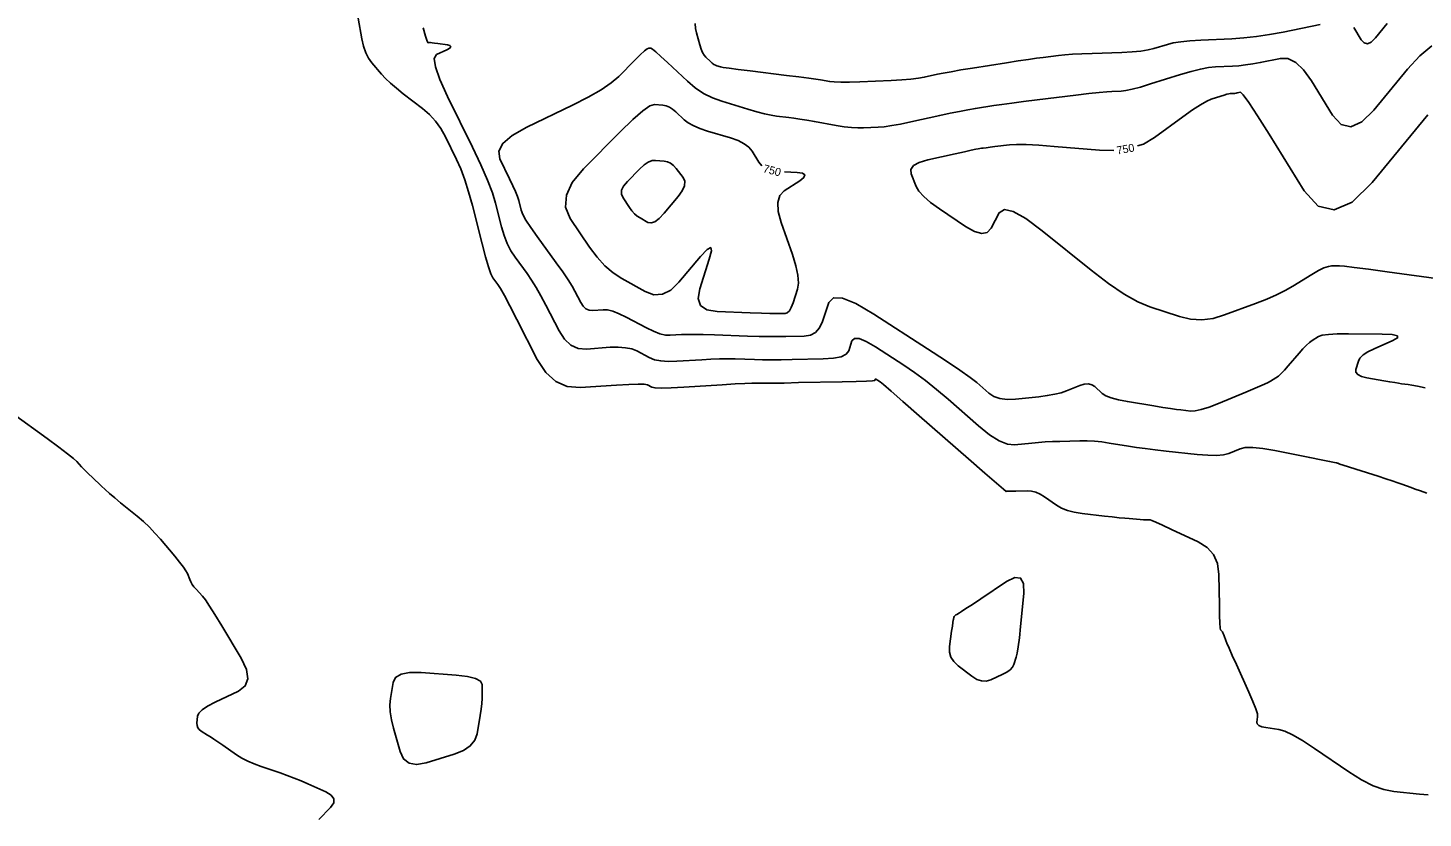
# Model space of a CAD drawing. Extents: x 2082232 to 2083549, y 592624 to 593832.
# Drawn here: x 2082625.4 to 2082747.4, y 592875.8 to 592944.9 of the extents above; entities that cross this region are included whole.
import ezdxf

# ---------------------------------------------------------------- set-up
doc = ezdxf.new("R2010")
doc.units = 0
doc.layers.add('DT_X_Contour_Major', color=7, linetype='Continuous')
doc.layers.add('DT_X_Contour_Minor', color=7, linetype='Continuous')

msp = doc.modelspace()

# ---------------------------------------------------------------- linework, layer by layer
at = {"layer": 'DT_X_Contour_Major'}
for points in [[(2082747.83, 592937.28), (2082742.95, 592931.36), (2082741.21, 592929.65), (2082739.63, 592928.96), (2082738.23, 592929.29), (2082737, 592930.63), (2082733.94, 592935.58), (2082732.92, 592937.2), (2082732.16, 592938.35), (2082731.67, 592939.03), (2082731.43, 592939.25), (2082731.15, 592939.19), (2082731.05, 592939.17), (2082730.95, 592939.15), (2082730.86, 592939.14), (2082730.77, 592939.14), (2082730.54, 592939.13), (2082730.42, 592939.11), (2082730.25, 592939.07), (2082730.01, 592939.01), (2082729.73, 592938.92), (2082728.88, 592938.65), (2082728.48, 592938.48), (2082727.94, 592938.16), (2082727.24, 592937.7), (2082726.39, 592937.1), (2082723.93, 592935.3), (2082722.94, 592934.72), (2082722.43, 592934.55)], [(2082689.56, 592932.82), (2082689.3, 592933.13), (2082688.72, 592934.09), (2082688.44, 592934.44), (2082688.03, 592934.75), (2082687.48, 592935.02), (2082686.81, 592935.26), (2082684.82, 592935.86), (2082684.14, 592936.09), (2082683.57, 592936.33), (2082683.12, 592936.58), (2082682.78, 592936.84), (2082682.04, 592937.54), (2082681.76, 592937.77), (2082681.48, 592937.95), (2082681.2, 592938.06), (2082680.91, 592938.12), (2082680.16, 592938.19), (2082679.77, 592938.06), (2082679.14, 592937.62), (2082678.27, 592936.86), (2082677.18, 592935.8), (2082673.95, 592932.54), (2082672.97, 592931.36), (2082672.46, 592930.24), (2082672.4, 592929.19), (2082672.8, 592928.22), (2082674.5, 592925.71), (2082675.15, 592924.83), (2082675.84, 592924.08), (2082676.56, 592923.46), (2082677.31, 592922.96), (2082679.36, 592921.81)], [(2082720.37, 592934.17), (2082719.11, 592934.19), (2082715.15, 592934.52), (2082713.79, 592934.62), (2082712.68, 592934.67), (2082711.83, 592934.68), (2082711.23, 592934.65), (2082709.96, 592934.5), (2082709.53, 592934.44), (2082709.19, 592934.4), (2082708.94, 592934.37), (2082708.79, 592934.35), (2082708.5, 592934.3), (2082708.29, 592934.26), (2082707.88, 592934.18), (2082707.28, 592934.04), (2082706.48, 592933.87), (2082704.09, 592933.34), (2082703.32, 592933.11), (2082702.82, 592932.83), (2082702.59, 592932.5), (2082702.62, 592932.12), (2082703.06, 592931.02), (2082703.31, 592930.59), (2082703.73, 592930.12), (2082704.33, 592929.6), (2082705.1, 592929.05), (2082707.38, 592927.5), (2082708.17, 592927.06), (2082708.8, 592926.89), (2082709.29, 592926.99), (2082709.63, 592927.36), (2082710.34, 592928.71), (2082710.78, 592928.99), (2082711.55, 592928.82), (2082712.65, 592928.21), (2082714.09, 592927.14), (2082718.37, 592923.7), (2082719.9, 592922.53), (2082721.26, 592921.6), (2082722.47, 592920.92), (2082723.52, 592920.48), (2082726.09, 592919.64), (2082727.06, 592919.41), (2082728.05, 592919.35), (2082729.04, 592919.47), (2082730.05, 592919.77), (2082732.76, 592920.78), (2082733.73, 592921.16), (2082734.59, 592921.54), (2082735.36, 592921.92), (2082736.03, 592922.3), (2082737.68, 592923.31), (2082738.25, 592923.65), (2082738.74, 592923.88), (2082739.13, 592924.02), (2082739.42, 592924.07), (2082740.1, 592924.06), (2082740.55, 592924.03), (2082741.39, 592923.93), (2082742.64, 592923.77), (2082744.28, 592923.55), (2082749.19, 592922.87)], [(2082679.36, 592921.81), (2082680.12, 592921.54), (2082680.87, 592921.59), (2082681.6, 592921.95), (2082682.31, 592922.64), (2082684.19, 592924.88), (2082684.77, 592925.5), (2082685.09, 592925.67), (2082685.16, 592925.38), (2082684.97, 592924.64), (2082684.13, 592922.07), (2082683.99, 592921.22), (2082684.2, 592920.6), (2082684.75, 592920.22), (2082685.66, 592920.07), (2082688.55, 592919.97), (2082689.52, 592919.94), (2082690.27, 592919.91), (2082690.79, 592919.9), (2082691.1, 592919.9), (2082691.61, 592919.91), (2082691.79, 592919.97), (2082691.97, 592920.14), (2082692.13, 592920.43), (2082692.29, 592920.83), (2082692.68, 592922.03), (2082692.76, 592922.56), (2082692.72, 592923.24), (2082692.54, 592924.07), (2082692.24, 592925.05), (2082691.26, 592927.86), (2082691, 592928.82), (2082690.96, 592929.61), (2082691.13, 592930.21), (2082691.53, 592930.63), (2082692.88, 592931.5), (2082693.25, 592931.8), (2082693.33, 592932.02), (2082693.13, 592932.16), (2082692.65, 592932.24), (2082691.55, 592932.3)]]:
    msp.add_lwpolyline(points, dxfattribs=at)
at = {"layer": 'DT_X_Contour_Minor'}
for points in [[(2082654.25, 592945.72), (2082654.57, 592943.92), (2082654.72, 592943.28), (2082654.91, 592942.71), (2082655.15, 592942.23), (2082655.44, 592941.82), (2082656.29, 592940.84), (2082656.64, 592940.45), (2082657.08, 592940.04), (2082657.59, 592939.6), (2082658.19, 592939.12), (2082659.88, 592937.83), (2082660.48, 592937.31), (2082661.02, 592936.72), (2082661.48, 592936.07), (2082661.89, 592935.36), (2082662.86, 592933.36), (2082663.23, 592932.54), (2082663.57, 592931.6), (2082663.91, 592930.54), (2082664.24, 592929.34), (2082665.09, 592925.98), (2082665.39, 592924.85), (2082665.64, 592923.98), (2082665.86, 592923.38), (2082666.04, 592923.03), (2082666.47, 592922.44), (2082666.69, 592922.09), (2082667.04, 592921.46), (2082667.52, 592920.56), (2082668.13, 592919.38), (2082669.92, 592915.88), (2082670.66, 592914.74), (2082671.53, 592913.95), (2082672.53, 592913.51), (2082673.66, 592913.42), (2082676.86, 592913.64), (2082677.93, 592913.7), (2082678.74, 592913.73), (2082679.28, 592913.71), (2082679.55, 592913.65), (2082679.95, 592913.45), (2082680.23, 592913.39), (2082680.79, 592913.37), (2082681.63, 592913.39), (2082682.75, 592913.45), (2082686.1, 592913.67), (2082687.22, 592913.74), (2082688.08, 592913.79), (2082688.68, 592913.82), (2082689.01, 592913.82), (2082689.54, 592913.8), (2082689.89, 592913.8), (2082690.55, 592913.81), (2082691.51, 592913.82), (2082692.78, 592913.85), (2082696.58, 592913.92), (2082697.82, 592913.95), (2082698.71, 592913.98), (2082699.25, 592914.01), (2082699.44, 592914.05), (2082699.47, 592914.13), (2082699.49, 592914.16), (2082699.53, 592914.15), (2082699.59, 592914.13), (2082699.67, 592914.08), (2082699.92, 592913.92), (2082700.2, 592913.69), (2082700.87, 592913.12), (2082701.91, 592912.21), (2082703.34, 592910.96), (2082707.65, 592907.18), (2082709.07, 592905.93), (2082710.09, 592905.05), (2082710.71, 592904.52), (2082710.94, 592904.34), (2082711, 592904.35), (2082711.07, 592904.35), (2082711.22, 592904.36), (2082711.46, 592904.36), (2082711.79, 592904.37), (2082712.78, 592904.39), (2082713.15, 592904.36), (2082713.53, 592904.26), (2082713.92, 592904.1), (2082714.3, 592903.86), (2082715.35, 592903.13), (2082715.78, 592902.88), (2082716.3, 592902.68), (2082716.9, 592902.52), (2082717.59, 592902.41), (2082719.54, 592902.18), (2082720.22, 592902.1), (2082720.81, 592902.04), (2082721.31, 592901.99), (2082721.71, 592901.96), (2082722.65, 592901.89), (2082722.96, 592901.86), (2082723.2, 592901.85), (2082723.35, 592901.84), (2082723.43, 592901.84), (2082723.54, 592901.84), (2082723.68, 592901.79), (2082724.04, 592901.64), (2082724.61, 592901.38), (2082725.39, 592901.02), (2082727.75, 592899.93), (2082728.53, 592899.44), (2082729.09, 592898.81), (2082729.43, 592898.02), (2082729.55, 592897.08), (2082729.59, 592894.37), (2082729.61, 592893.47), (2082729.63, 592892.82), (2082729.66, 592892.41), (2082729.7, 592892.24), (2082729.81, 592892.11), (2082729.86, 592892.05), (2082729.9, 592891.96), (2082729.95, 592891.85), (2082730, 592891.71), (2082730.15, 592891.31), (2082730.25, 592891.06), (2082730.44, 592890.63), (2082730.71, 592890), (2082731.08, 592889.19), (2082732.18, 592886.77), (2082732.53, 592885.95), (2082732.78, 592885.32), (2082732.92, 592884.87), (2082732.94, 592884.61), (2082732.87, 592884.15), (2082732.9, 592884), (2082733.04, 592883.87), (2082733.3, 592883.76), (2082733.67, 592883.69), (2082734.79, 592883.52), (2082735.31, 592883.37), (2082735.99, 592883.04), (2082736.86, 592882.54), (2082737.9, 592881.85), (2082740.92, 592879.8), (2082742.02, 592879.11), (2082743.04, 592878.6), (2082743.99, 592878.26), (2082744.86, 592878.09), (2082747.09, 592877.87), (2082747.86, 592877.79)], [(2082659.94, 592944.89), (2082660.14, 592944.15), (2082660.29, 592943.72), (2082660.37, 592943.58), (2082660.49, 592943.59), (2082660.57, 592943.59), (2082660.72, 592943.58), (2082660.93, 592943.55), (2082661.21, 592943.51), (2082662.05, 592943.39), (2082662.28, 592943.33), (2082662.35, 592943.24), (2082662.26, 592943.12), (2082662, 592942.97), (2082661.11, 592942.54), (2082660.91, 592942.19), (2082661.01, 592941.46), (2082661.39, 592940.36), (2082662.06, 592938.89), (2082664.24, 592934.45), (2082664.97, 592932.9), (2082665.56, 592931.56), (2082665.99, 592930.45), (2082666.26, 592929.56), (2082666.79, 592927.47), (2082667.02, 592926.71), (2082667.29, 592926.02), (2082667.61, 592925.39), (2082667.98, 592924.82), (2082669.02, 592923.39), (2082669.42, 592922.81), (2082669.83, 592922.16), (2082670.24, 592921.43), (2082670.67, 592920.62), (2082671.82, 592918.37), (2082672.29, 592917.64), (2082672.85, 592917.13), (2082673.5, 592916.85), (2082674.22, 592916.79), (2082676.28, 592916.94), (2082677, 592916.96), (2082677.63, 592916.91), (2082678.18, 592916.8), (2082678.63, 592916.62), (2082679.71, 592916.05), (2082680.16, 592915.86), (2082680.72, 592915.75), (2082681.38, 592915.7), (2082682.14, 592915.72), (2082684.31, 592915.86), (2082685.1, 592915.91), (2082685.85, 592915.93), (2082686.56, 592915.94), (2082687.22, 592915.93), (2082688.92, 592915.87), (2082689.61, 592915.85), (2082690.38, 592915.85), (2082691.26, 592915.85), (2082692.22, 592915.87), (2082694.92, 592915.92), (2082695.82, 592915.98), (2082696.49, 592916.12), (2082696.94, 592916.33), (2082697.16, 592916.62), (2082697.45, 592917.5), (2082697.66, 592917.71), (2082698.07, 592917.7), (2082698.69, 592917.45), (2082699.51, 592916.97), (2082701.98, 592915.37), (2082702.92, 592914.74), (2082703.88, 592914.04), (2082704.85, 592913.26), (2082705.85, 592912.41), (2082708.53, 592910.06), (2082709.48, 592909.29), (2082710.33, 592908.76), (2082711.06, 592908.47), (2082711.67, 592908.41), (2082713.18, 592908.57), (2082713.76, 592908.62), (2082714.35, 592908.66), (2082714.98, 592908.7), (2082715.62, 592908.71), (2082717.37, 592908.75), (2082718.03, 592908.75), (2082718.68, 592908.72), (2082719.32, 592908.66), (2082719.96, 592908.57), (2082721.65, 592908.3), (2082722.33, 592908.19), (2082723.11, 592908.09), (2082723.98, 592907.98), (2082724.95, 592907.87), (2082727.64, 592907.58), (2082728.58, 592907.5), (2082729.35, 592907.49), (2082729.96, 592907.54), (2082730.41, 592907.66), (2082731.4, 592908.07), (2082731.86, 592908.18), (2082732.53, 592908.19), (2082733.38, 592908.1), (2082734.43, 592907.92), (2082737.5, 592907.3), (2082738.51, 592907.1), (2082739.23, 592906.96), (2082739.82, 592906.84), (2082739.86, 592906.83), (2082739.87, 592906.83), (2082739.89, 592906.82), (2082739.91, 592906.81), (2082739.94, 592906.8), (2082740.01, 592906.77), (2082740.13, 592906.73), (2082740.42, 592906.63), (2082740.88, 592906.48), (2082741.53, 592906.28), (2082743.47, 592905.66), (2082744.15, 592905.44), (2082744.72, 592905.26), (2082745.19, 592905.1), (2082745.54, 592904.97), (2082746.36, 592904.67), (2082746.71, 592904.54), (2082747.18, 592904.39), (2082747.74, 592904.19)], [(2082738.42, 592945.18), (2082735.17, 592944.51), (2082733.97, 592944.29), (2082732.83, 592944.12), (2082731.73, 592944), (2082730.68, 592943.93), (2082727.96, 592943.81), (2082727.01, 592943.75), (2082726.21, 592943.67), (2082725.55, 592943.57), (2082725.04, 592943.44), (2082723.87, 592943.08), (2082723.36, 592942.95), (2082722.72, 592942.85), (2082721.95, 592942.78), (2082721.05, 592942.73), (2082718.46, 592942.65), (2082717.55, 592942.61), (2082716.75, 592942.57), (2082716.08, 592942.52), (2082715.52, 592942.46), (2082714.18, 592942.3), (2082713.6, 592942.22), (2082712.88, 592942.12), (2082711.99, 592941.99), (2082710.96, 592941.83), (2082708, 592941.36), (2082706.97, 592941.2), (2082706.12, 592941.05), (2082705.43, 592940.93), (2082704.92, 592940.82), (2082703.77, 592940.57), (2082703.26, 592940.48), (2082702.61, 592940.4), (2082701.81, 592940.34), (2082700.87, 592940.29), (2082698.15, 592940.17), (2082697.22, 592940.14), (2082696.47, 592940.13), (2082695.9, 592940.15), (2082695.51, 592940.19), (2082694.71, 592940.33), (2082694.3, 592940.39), (2082693.67, 592940.48), (2082692.81, 592940.59), (2082691.73, 592940.72), (2082688.55, 592941.11), (2082687.49, 592941.24), (2082686.71, 592941.35), (2082686.19, 592941.42), (2082685.94, 592941.47), (2082685.62, 592941.56), (2082685.5, 592941.61), (2082685.37, 592941.69), (2082685.23, 592941.79), (2082685.08, 592941.93), (2082684.67, 592942.32), (2082684.52, 592942.5), (2082684.38, 592942.73), (2082684.26, 592943.03), (2082684.14, 592943.39), (2082683.86, 592944.44), (2082683.77, 592944.84), (2082683.72, 592945.27)], [(2082744.28, 592945.26), (2082743.25, 592944.01), (2082742.88, 592943.64), (2082742.55, 592943.5), (2082742.25, 592943.57), (2082741.99, 592943.85), (2082741.34, 592944.9)], [(2082748.18, 592943.3), (2082747.14, 592942.45), (2082746.06, 592941.27), (2082743.1, 592937.68), (2082742.04, 592936.65), (2082741.09, 592936.23), (2082740.24, 592936.43), (2082739.49, 592937.24), (2082737.64, 592940.24), (2082736.95, 592941.2), (2082736.27, 592941.85), (2082735.59, 592942.19), (2082734.93, 592942.21), (2082733.16, 592941.85), (2082732.51, 592941.73), (2082731.89, 592941.64), (2082731.3, 592941.57), (2082730.73, 592941.53), (2082729.25, 592941.47), (2082728.64, 592941.41), (2082727.93, 592941.28), (2082727.11, 592941.08), (2082726.18, 592940.81), (2082723.58, 592939.98), (2082722.68, 592939.71), (2082721.96, 592939.52), (2082721.4, 592939.4), (2082721, 592939.35), (2082720.18, 592939.32), (2082719.75, 592939.29), (2082719.08, 592939.23), (2082718.18, 592939.13), (2082717.02, 592938.99), (2082713.64, 592938.59), (2082712.45, 592938.44), (2082711.42, 592938.31), (2082710.57, 592938.19), (2082709.87, 592938.09), (2082708.25, 592937.83), (2082707.59, 592937.72), (2082706.86, 592937.58), (2082706.03, 592937.41), (2082705.13, 592937.22), (2082702.59, 592936.65), (2082701.7, 592936.47), (2082700.93, 592936.33), (2082700.28, 592936.24), (2082699.74, 592936.19), (2082698.47, 592936.14), (2082697.97, 592936.13), (2082697.4, 592936.17), (2082696.77, 592936.24), (2082696.08, 592936.35), (2082694.17, 592936.68), (2082693.49, 592936.8), (2082692.89, 592936.89), (2082692.37, 592936.97), (2082691.92, 592937.03), (2082690.84, 592937.16), (2082690.38, 592937.24), (2082689.81, 592937.37), (2082689.13, 592937.54), (2082688.33, 592937.77), (2082686.06, 592938.46), (2082685.24, 592938.76), (2082684.46, 592939.15), (2082683.74, 592939.64), (2082683.06, 592940.21), (2082681.32, 592941.85), (2082680.74, 592942.39), (2082680.3, 592942.78), (2082680.01, 592943.02), (2082679.86, 592943.1), (2082679.67, 592943.12), (2082679.54, 592943.06), (2082679.29, 592942.86), (2082678.93, 592942.53), (2082678.46, 592942.06), (2082677.04, 592940.64), (2082676.39, 592940.08), (2082675.5, 592939.47), (2082674.37, 592938.82), (2082672.99, 592938.12), (2082669, 592936.19), (2082667.73, 592935.47), (2082666.91, 592934.77), (2082666.55, 592934.09), (2082666.64, 592933.43), (2082667.5, 592931.69), (2082667.79, 592931.08), (2082668.01, 592930.56), (2082668.18, 592930.12), (2082668.29, 592929.77), (2082668.5, 592928.95), (2082668.65, 592928.57), (2082668.93, 592928.06), (2082669.35, 592927.41), (2082669.91, 592926.62), (2082671.58, 592924.33), (2082672.15, 592923.53), (2082672.61, 592922.85), (2082672.96, 592922.3), (2082673.21, 592921.86), (2082673.72, 592920.87), (2082673.93, 592920.55), (2082674.18, 592920.32), (2082674.46, 592920.2), (2082674.78, 592920.17), (2082675.69, 592920.23), (2082676.07, 592920.21), (2082676.53, 592920.09), (2082677.07, 592919.88), (2082677.7, 592919.58), (2082679.46, 592918.65), (2082680.09, 592918.34), (2082680.64, 592918.13), (2082681.13, 592918.01), (2082681.53, 592917.99), (2082682.53, 592918.06), (2082682.99, 592918.07), (2082683.62, 592918.07), (2082684.44, 592918.06), (2082685.43, 592918.03), (2082688.3, 592917.93), (2082689.32, 592917.9), (2082690.22, 592917.88), (2082691, 592917.88), (2082691.66, 592917.88), (2082693.26, 592917.92), (2082693.82, 592918), (2082694.27, 592918.25), (2082694.62, 592918.64), (2082694.88, 592919.19), (2082695.42, 592920.86), (2082695.82, 592921.27), (2082696.61, 592921.24), (2082697.79, 592920.76), (2082699.35, 592919.85), (2082704.05, 592916.82), (2082705.64, 592915.79), (2082706.89, 592914.95), (2082707.8, 592914.31), (2082708.36, 592913.86), (2082709.42, 592912.94), (2082709.86, 592912.64), (2082710.39, 592912.46), (2082711.03, 592912.38), (2082711.75, 592912.41), (2082713.81, 592912.62), (2082714.54, 592912.72), (2082715.19, 592912.83), (2082715.75, 592912.97), (2082716.22, 592913.14), (2082717.37, 592913.6), (2082717.77, 592913.72), (2082718.13, 592913.75), (2082718.44, 592913.67), (2082718.7, 592913.5), (2082719.34, 592912.91), (2082719.66, 592912.7), (2082720.13, 592912.51), (2082720.76, 592912.34), (2082721.55, 592912.19), (2082723.85, 592911.81), (2082724.65, 592911.68), (2082725.31, 592911.58), (2082725.83, 592911.51), (2082726.22, 592911.46), (2082727.08, 592911.37), (2082727.47, 592911.38), (2082728.01, 592911.5), (2082728.69, 592911.72), (2082729.51, 592912.04), (2082731.9, 592913.02), (2082732.71, 592913.36), (2082733.34, 592913.63), (2082733.79, 592913.84), (2082734.06, 592913.98), (2082734.54, 592914.27), (2082734.75, 592914.42), (2082734.99, 592914.64), (2082735.28, 592914.95), (2082735.62, 592915.32), (2082736.56, 592916.44), (2082736.9, 592916.82), (2082737.2, 592917.13), (2082737.47, 592917.37), (2082737.7, 592917.53), (2082738.26, 592917.88), (2082738.59, 592917.99), (2082739.13, 592918.07), (2082739.9, 592918.11), (2082740.89, 592918.12), (2082743.82, 592918.09), (2082744.7, 592918.05), (2082745.16, 592917.94), (2082745.18, 592917.77), (2082744.78, 592917.53), (2082743.14, 592916.81), (2082742.59, 592916.54), (2082742.17, 592916.27), (2082741.89, 592916), (2082741.75, 592915.73), (2082741.54, 592915.01), (2082741.54, 592914.76), (2082741.7, 592914.56), (2082742.02, 592914.39), (2082742.5, 592914.27), (2082743.98, 592914.01), (2082744.5, 592913.92), (2082744.93, 592913.85), (2082745.27, 592913.8), (2082745.53, 592913.76), (2082746.11, 592913.69), (2082746.42, 592913.64), (2082746.92, 592913.54), (2082747.6, 592913.4)], [(2082682.07, 592932.58), (2082681.83, 592932.84), (2082681.58, 592933.04), (2082681.31, 592933.16), (2082681.03, 592933.22), (2082680.26, 592933.29), (2082679.96, 592933.27), (2082679.62, 592933.13), (2082679.26, 592932.89), (2082678.87, 592932.53), (2082677.8, 592931.45), (2082677.47, 592931.05), (2082677.3, 592930.68), (2082677.28, 592930.33), (2082677.42, 592930.01), (2082677.98, 592929.17), (2082678.2, 592928.88), (2082678.43, 592928.63), (2082678.67, 592928.42), (2082678.92, 592928.26), (2082679.6, 592927.87), (2082679.88, 592927.82), (2082680.21, 592927.93), (2082680.59, 592928.22), (2082681.02, 592928.67), (2082682.23, 592930.12), (2082682.6, 592930.63), (2082682.8, 592931.08), (2082682.82, 592931.47), (2082682.68, 592931.79), (2082682.07, 592932.58)], [(2082623.98, 592911.19), (2082627.03, 592908.97), (2082628.05, 592908.22), (2082628.82, 592907.63), (2082629.35, 592907.21), (2082629.63, 592906.95), (2082630.05, 592906.49), (2082630.23, 592906.3), (2082630.44, 592906.09), (2082630.69, 592905.84), (2082630.97, 592905.57), (2082631.78, 592904.81), (2082632.11, 592904.51), (2082632.5, 592904.16), (2082632.96, 592903.78), (2082633.47, 592903.35), (2082634.92, 592902.16), (2082635.46, 592901.7), (2082635.98, 592901.21), (2082636.47, 592900.69), (2082636.95, 592900.15), (2082638.21, 592898.66), (2082638.63, 592898.15), (2082638.96, 592897.72), (2082639.18, 592897.39), (2082639.31, 592897.15), (2082639.51, 592896.62), (2082639.6, 592896.42), (2082639.73, 592896.21), (2082639.88, 592896), (2082640.07, 592895.78), (2082640.62, 592895.18), (2082640.88, 592894.85), (2082641.25, 592894.31), (2082641.72, 592893.56), (2082642.31, 592892.59), (2082644.02, 592889.74), (2082644.49, 592888.75), (2082644.6, 592887.95), (2082644.36, 592887.32), (2082643.78, 592886.86), (2082641.75, 592885.89), (2082641.08, 592885.54), (2082640.59, 592885.22), (2082640.3, 592884.94), (2082640.19, 592884.69), (2082640.14, 592884.07), (2082640.15, 592883.85), (2082640.22, 592883.66), (2082640.34, 592883.5), (2082640.52, 592883.36), (2082641.08, 592883.02), (2082641.32, 592882.87), (2082641.62, 592882.67), (2082641.98, 592882.43), (2082642.4, 592882.14), (2082643.6, 592881.31), (2082644.07, 592881.02), (2082644.59, 592880.74), (2082645.14, 592880.5), (2082645.75, 592880.27), (2082647.41, 592879.71), (2082648.03, 592879.5), (2082648.64, 592879.26), (2082649.25, 592879.02), (2082649.84, 592878.76), (2082651.43, 592878.05), (2082651.9, 592877.76), (2082652.13, 592877.44), (2082652.11, 592877.09), (2082651.84, 592876.7), (2082650.8, 592875.63)], [(2082712.47, 592895.4), (2082712.45, 592896.28), (2082712.2, 592896.75), (2082711.71, 592896.8), (2082710.98, 592896.45), (2082708.73, 592894.95), (2082707.98, 592894.46), (2082707.42, 592894.09), (2082707.04, 592893.84), (2082706.86, 592893.72), (2082706.61, 592893.58), (2082706.53, 592893.53), (2082706.47, 592893.48), (2082706.42, 592893.44), (2082706.4, 592893.4), (2082706.36, 592893.3), (2082706.35, 592893.26), (2082706.34, 592893.23), (2082706.33, 592893.21), (2082706.33, 592893.19), (2082706.32, 592893.14), (2082706.3, 592893.07), (2082706.28, 592892.87), (2082706.23, 592892.55), (2082706.17, 592892.11), (2082705.99, 592890.77), (2082705.99, 592890.29), (2082706.11, 592889.85), (2082706.36, 592889.45), (2082706.74, 592889.09), (2082707.93, 592888.18), (2082708.36, 592887.9), (2082708.79, 592887.76), (2082709.2, 592887.75), (2082709.6, 592887.86), (2082710.65, 592888.35), (2082711, 592888.53), (2082711.28, 592888.74), (2082711.48, 592888.96), (2082711.6, 592889.2), (2082711.82, 592889.85), (2082711.91, 592890.2), (2082712, 592890.75), (2082712.1, 592891.52), (2082712.2, 592892.51), (2082712.47, 592895.4)], [(2082664.92, 592884.73), (2082665, 592885.3), (2082665.06, 592885.79), (2082665.1, 592886.22), (2082665.11, 592886.58), (2082665.1, 592887.45), (2082664.95, 592887.74), (2082664.52, 592887.97), (2082663.81, 592888.15), (2082662.81, 592888.27), (2082659.76, 592888.5), (2082658.75, 592888.51), (2082658.01, 592888.36), (2082657.52, 592888.07), (2082657.31, 592887.62), (2082657.07, 592886.22), (2082657.02, 592885.66), (2082657.05, 592885.05), (2082657.15, 592884.37), (2082657.33, 592883.63), (2082657.92, 592881.58), (2082658.22, 592880.94), (2082658.7, 592880.57), (2082659.36, 592880.45), (2082660.19, 592880.61), (2082662.64, 592881.36), (2082663.45, 592881.68), (2082664.06, 592882.08), (2082664.46, 592882.57), (2082664.66, 592883.13), (2082664.92, 592884.73)]]:
    msp.add_lwpolyline(points, dxfattribs=at)

# ---------------------------------------------------------------- texts
at = {"layer": 'DT_X_Contour_Major'}
for rotation, p in [(10.5413, (2082720.67, 592933.8)), (345.4924, (2082689.62, 592932.27))]:
    msp.add_text('750', height=0.7, rotation=rotation, dxfattribs=at).set_placement(p)

doc.saveas('drawing.dxf')
